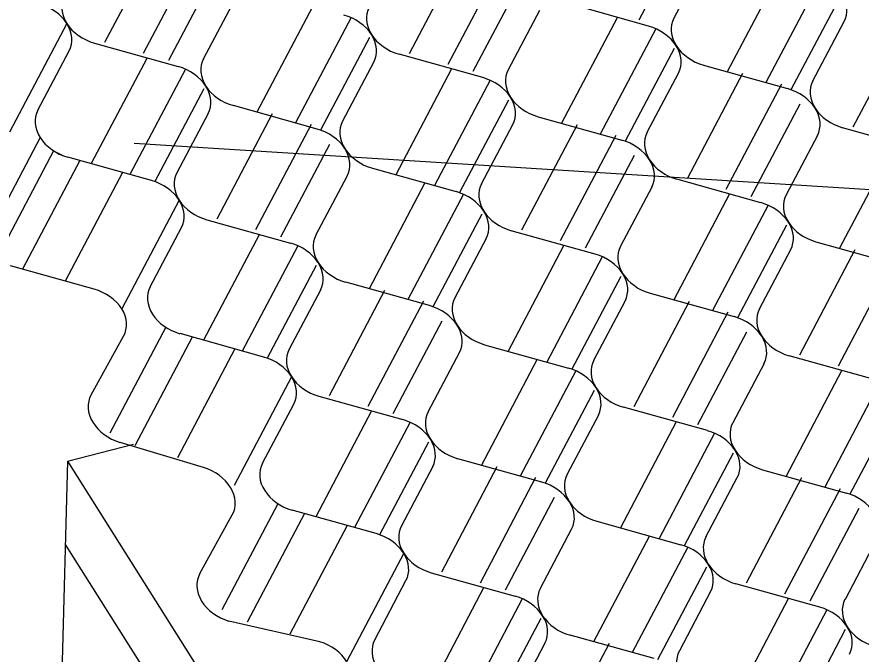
# Model space of a CAD drawing. Extents: x 638850 to 644908, y 297188 to 298900.
# Drawn here: x 639824.3 to 639857.91, y 297858.84 to 297884.19 of the extents above; entities that cross this region are included whole.
import ezdxf

# ---------------------------------------------------------------- set-up
doc = ezdxf.new("R2010")
doc.units = 0
doc.layers.add('1', color=7, linetype='Continuous')
doc.layers.add('2', color=7, linetype='Continuous')

msp = doc.modelspace()

# ---------------------------------------------------------------- linework, layer by layer
at = {"layer": '1'}
for p, q in [((639828.977, 297879.173), (639933.278, 297872.592)), ((639826.313, 297866.511), (639828.948, 297867.191)), ((639826.313, 297866.511), (639825.842, 297848.484)), ((639826.313, 297866.511), (639868.902, 297799.032)), ((639826.226, 297863.2), (639868.098, 297796.857))]:
    msp.add_line(p, q, dxfattribs=at)
at = {"layer": '2'}
for p, q in [((639850.997, 297887.75), (639849.052, 297884.064)), ((639830.002, 297887.36), (639827.791, 297883.17)), ((639831.542, 297886.933), (639829.33, 297882.741)), ((639842.126, 297886.921), (639839.916, 297882.731)), ((639843.666, 297886.494), (639841.454, 297882.302)), ((639851.696, 297886.496), (639850.45, 297884.139)), ((639832.277, 297886.141), (639830.332, 297882.455)), ((639854.783, 297886.201), (639852.573, 297882.011)), ((639844.401, 297885.702), (639842.456, 297882.016)), ((639856.323, 297885.774), (639854.112, 297881.582)), ((639831.731, 297882.529), (639832.977, 297884.886)), ((639857.058, 297884.982), (639855.113, 297881.296)), ((639836.063, 297884.592), (639833.853, 297880.402)), ((639849.445, 297883.827), (639846.107, 297884.761)), ((639845.103, 297884.449), (639843.857, 297882.092)), ((639826.293, 297883.928), (639824.011, 297879.602)), ((639837.603, 297884.165), (639835.391, 297879.973)), ((639848.19, 297884.152), (639845.979, 297879.962)), ((639855.981, 297881.653), (639857.227, 297884.01)), ((639859.784, 297883.995), (639857.574, 297879.805)), ((639849.73, 297883.725), (639847.518, 297879.533)), ((639838.338, 297883.373), (639836.393, 297879.687)), ((639827.389, 297883.151), (639830.727, 297882.217)), ((639850.464, 297882.933), (639848.519, 297879.247)), ((639825.138, 297880.482), (639826.385, 297882.839)), ((639829.47, 297882.545), (639827.26, 297878.355)), ((639842.853, 297881.78), (639839.513, 297882.712)), ((639838.509, 297882.4), (639837.263, 297880.043)), ((639851.638, 297882.273), (639854.977, 297881.341)), ((639831.01, 297882.118), (639828.798, 297877.926)), ((639841.595, 297882.106), (639839.384, 297877.916)), ((639849.389, 297879.603), (639850.633, 297881.961)), ((639853.19, 297881.946), (639850.98, 297877.756)), ((639843.135, 297881.679), (639840.923, 297877.487)), ((639831.745, 297881.326), (639829.8, 297877.64)), ((639854.731, 297881.519), (639852.519, 297877.327)), ((639843.869, 297880.887), (639841.925, 297877.201)), ((639836.259, 297879.73), (639832.919, 297880.663)), ((639855.465, 297880.727), (639853.52, 297877.041)), ((639831.915, 297880.351), (639830.669, 297877.994)), ((639834.47, 297880.337), (639832.26, 297876.147)), ((639845.046, 297880.223), (639848.383, 297879.291)), ((639836.01, 297879.91), (639833.798, 297875.718)), ((639842.795, 297877.554), (639844.04, 297879.912)), ((639846.597, 297879.897), (639844.386, 297875.707)), ((639860.509, 297878.851), (639857.17, 297879.784)), ((639825.23, 297879.391), (639822.949, 297875.067)), ((639848.137, 297879.47), (639845.925, 297875.278)), ((639856.166, 297879.472), (639854.92, 297877.115)), ((639859.254, 297879.177), (639857.043, 297874.987)), ((639825.755, 297878.871), (639823.527, 297874.648)), ((639836.745, 297879.118), (639834.8, 297875.432)), ((639829.666, 297877.682), (639826.326, 297878.615)), ((639829.665, 297877.681), (639826.326, 297878.614)), ((639848.871, 297878.678), (639846.927, 297874.992)), ((639826.811, 297878.479), (639824.529, 297874.153)), ((639838.452, 297878.174), (639841.789, 297877.242)), ((639828.512, 297878.003), (639826.23, 297873.678)), ((639836.202, 297875.505), (639837.446, 297877.863)), ((639840.533, 297877.568), (639838.323, 297873.378)), ((639853.916, 297876.802), (639850.576, 297877.735)), ((639849.572, 297877.423), (639848.326, 297875.066)), ((639830.761, 297876.905), (639828.478, 297872.578)), ((639842.073, 297877.141), (639839.862, 297872.948)), ((639852.66, 297877.128), (639850.449, 297872.938)), ((639854.2, 297876.701), (639851.988, 297872.508)), ((639842.808, 297876.349), (639840.863, 297872.663)), ((639831.858, 297876.125), (639835.197, 297875.192)), ((639854.935, 297875.909), (639852.99, 297872.223)), ((639829.608, 297873.456), (639830.854, 297875.813)), ((639833.942, 297875.518), (639831.731, 297871.328)), ((639847.322, 297874.753), (639843.983, 297875.686)), ((639842.978, 297875.374), (639841.732, 297873.017)), ((639856.108, 297875.249), (639859.446, 297874.314)), ((639835.482, 297875.091), (639833.27, 297870.898)), ((639846.064, 297875.08), (639843.853, 297870.89)), ((639853.858, 297872.579), (639855.104, 297874.937)), ((639857.66, 297874.92), (639855.449, 297870.73)), ((639847.604, 297874.653), (639845.392, 297870.46)), ((639859.2, 297874.493), (639856.988, 297870.3)), ((639827.383, 297873.356), (639824.044, 297874.288)), ((639836.216, 297874.299), (639834.271, 297870.613)), ((639848.339, 297873.861), (639846.394, 297870.175)), ((639840.728, 297872.704), (639837.39, 297873.639)), ((639836.385, 297873.327), (639835.139, 297870.969)), ((639838.941, 297873.31), (639836.731, 297869.12)), ((639849.514, 297873.2), (639852.853, 297872.267)), ((639840.481, 297872.883), (639838.27, 297868.69)), ((639847.264, 297870.53), (639848.51, 297872.888)), ((639851.067, 297872.873), (639848.856, 297868.683)), ((639852.607, 297872.446), (639850.395, 297868.253)), ((639830.225, 297871.849), (639827.997, 297867.625)), ((639841.216, 297872.091), (639839.271, 297868.405)), ((639827.255, 297869.155), (639828.549, 297871.489)), ((639831.282, 297871.456), (639828.999, 297867.13)), ((639834.135, 297870.657), (639830.796, 297871.59)), ((639853.342, 297871.654), (639851.397, 297867.968)), ((639842.92, 297871.151), (639846.259, 297870.218)), ((639832.982, 297870.98), (639830.7, 297866.655)), ((639840.67, 297868.481), (639841.916, 297870.839)), ((639845.004, 297870.544), (639842.793, 297866.354)), ((639858.384, 297869.779), (639855.045, 297870.712)), ((639846.544, 297870.117), (639844.332, 297865.924)), ((639854.04, 297870.4), (639852.794, 297868.042)), ((639857.128, 297870.105), (639854.918, 297865.915)), ((639835.23, 297869.878), (639832.949, 297865.554)), ((639858.668, 297869.678), (639856.456, 297865.485)), ((639836.326, 297869.102), (639839.666, 297868.169)), ((639847.278, 297869.325), (639845.334, 297865.639)), ((639834.076, 297866.432), (639835.322, 297868.789)), ((639859.403, 297868.886), (639857.458, 297865.2)), ((639838.41, 297868.495), (639836.199, 297864.305)), ((639851.79, 297867.73), (639848.451, 297868.663)), ((639847.447, 297868.35), (639846.2, 297865.993)), ((639839.95, 297868.068), (639837.738, 297863.875)), ((639850.534, 297868.056), (639848.324, 297863.866)), ((639852.074, 297867.629), (639849.862, 297863.436)), ((639831.727, 297866.266), (639828.408, 297867.265)), ((639840.684, 297867.276), (639838.74, 297863.59)), ((639852.809, 297866.837), (639850.864, 297863.151)), ((639845.196, 297865.681), (639841.857, 297866.614)), ((639840.853, 297866.301), (639839.607, 297863.944)), ((639843.41, 297866.287), (639841.199, 297862.097)), ((639853.981, 297866.175), (639857.321, 297865.242)), ((639844.95, 297865.86), (639842.738, 297861.667)), ((639851.731, 297863.505), (639852.977, 297865.862)), ((639855.534, 297865.848), (639853.324, 297861.658)), ((639857.074, 297865.421), (639854.862, 297861.228)), ((639845.684, 297865.068), (639843.74, 297861.382)), ((639834.692, 297864.823), (639832.464, 297860.6)), ((639835.749, 297864.431), (639833.467, 297860.105)), ((639838.602, 297863.632), (639835.263, 297864.565)), ((639857.809, 297864.629), (639855.864, 297860.943)), ((639831.584, 297862.043), (639832.877, 297864.375)), ((639847.389, 297864.128), (639850.727, 297863.193)), ((639837.449, 297863.955), (639835.167, 297859.63)), ((639845.138, 297861.458), (639846.384, 297863.815)), ((639849.471, 297863.519), (639847.26, 297859.329)), ((639851.011, 297863.092), (639848.799, 297858.899)), ((639858.509, 297863.376), (639857.265, 297861.018)), ((639839.698, 297862.855), (639837.416, 297858.529)), ((639840.795, 297862.079), (639844.134, 297861.146)), ((639851.746, 297862.3), (639849.801, 297858.614)), ((639838.544, 297859.409), (639839.79, 297861.766)), ((639842.878, 297861.472), (639840.668, 297857.282)), ((639856.258, 297860.707), (639852.919, 297861.64)), ((639844.418, 297861.044), (639842.206, 297856.852)), ((639851.915, 297861.327), (639850.671, 297858.969)), ((639855.002, 297861.033), (639852.792, 297856.843)), ((639856.543, 297860.605), (639854.331, 297856.413)), ((639836.358, 297859.333), (639832.734, 297860.154)), ((639845.153, 297860.253), (639843.208, 297856.567)), ((639857.277, 297859.814), (639855.332, 297856.128)), ((639849.664, 297858.658), (639846.327, 297859.589)), ((639845.321, 297859.278), (639844.077, 297856.92)), ((639847.878, 297859.264), (639845.667, 297855.074))]:
    msp.add_line(p, q, dxfattribs=at)
for centre, major_axis, start_param, end_param in [((639827.645, 297884.349), (-1.492, 0.562), 6.186654, 7.077676), ((639855.784, 297884.678), (-1.492, 0.562), 3.045062, 3.936083), ((639824.941, 297883.508), (-1.492, 0.562), 3.936083, 4.827105), ((639839.77, 297883.909), (-1.492, 0.562), 6.186654, 7.077676), ((639837.065, 297883.068), (-1.492, 0.562), 3.936083, 4.827105), ((639824.941, 297883.508), (-1.492, 0.562), 3.045062, 3.936083), ((639824.941, 297883.507), (-1.492, 0.562), 3.045062, 3.936083), ((639827.645, 297884.348), (-1.492, 0.562), 0.794491, 1.685512), ((639851.895, 297883.47), (-1.492, 0.562), 6.186654, 7.077676), ((639849.19, 297882.629), (-1.492, 0.562), 3.936083, 4.827105), ((639837.065, 297883.068), (-1.492, 0.562), 3.045062, 3.936083), ((639839.77, 297883.909), (-1.492, 0.562), 0.794491, 1.685512), ((639849.19, 297882.629), (-1.492, 0.562), 3.045062, 3.936083), ((639851.895, 297883.47), (-1.492, 0.562), 0.794491, 1.685512), ((639830.472, 297881.02), (-1.492, 0.562), 3.936083, 4.827105), ((639833.176, 297881.86), (-1.492, 0.562), 6.186654, 7.077676), ((639845.301, 297881.421), (-1.492, 0.562), 6.186654, 7.077676), ((639842.597, 297880.581), (-1.492, 0.562), 3.936083, 4.827105), ((639857.426, 297880.982), (-1.492, 0.562), 6.186654, 7.077676), ((639830.472, 297881.02), (-1.492, 0.562), 3.045062, 3.936083), ((639833.176, 297881.86), (-1.492, 0.562), 0.794491, 1.685512), ((639854.721, 297880.142), (-1.492, 0.562), 3.936083, 4.827105), ((639842.597, 297880.581), (-1.492, 0.562), 3.045062, 3.936083), ((639845.301, 297881.421), (-1.492, 0.562), 0.794491, 1.685512), ((639857.426, 297880.982), (-1.492, 0.562), 0.794491, 1.685512), ((639854.721, 297880.142), (-1.492, 0.562), 3.045062, 3.936083), ((639826.583, 297879.812), (-1.492, 0.562), 6.186654, 7.077676), ((639826.582, 297879.811), (-1.492, 0.562), 6.186654, 7.077676), ((639838.707, 297879.372), (-1.492, 0.562), 6.186654, 7.077676), ((639836.003, 297878.532), (-1.492, 0.562), 3.936083, 4.827105), ((639850.832, 297878.933), (-1.492, 0.562), 6.186654, 7.077676), ((639826.583, 297879.812), (-1.492, 0.562), 0.794491, 1.685512), ((639826.582, 297879.811), (-1.492, 0.562), 0.794491, 1.685512), ((639848.128, 297878.093), (-1.492, 0.562), 3.936083, 4.827105), ((639836.003, 297878.532), (-1.492, 0.562), 3.045062, 3.936083), ((639838.707, 297879.372), (-1.492, 0.562), 0.794491, 1.685512), ((639850.832, 297878.933), (-1.492, 0.562), 0.794491, 1.685512), ((639848.128, 297878.093), (-1.492, 0.562), 3.045062, 3.936083), ((639832.114, 297877.323), (-1.492, 0.562), 6.186654, 7.077676), ((639829.409, 297876.483), (-1.492, 0.562), 3.936083, 4.827105), ((639844.238, 297876.885), (-1.492, 0.562), 6.186654, 7.077676), ((639841.534, 297876.044), (-1.492, 0.562), 3.936083, 4.827105), ((639829.409, 297876.483), (-1.492, 0.562), 3.045062, 3.936083), ((639832.114, 297877.323), (-1.492, 0.562), 0.794491, 1.685512), ((639856.363, 297876.446), (-1.492, 0.562), 6.186654, 7.077676), ((639853.659, 297875.605), (-1.492, 0.562), 3.936083, 4.827105), ((639841.534, 297876.044), (-1.492, 0.562), 3.045062, 3.936083), ((639844.238, 297876.885), (-1.492, 0.562), 0.794491, 1.685512), ((639853.659, 297875.605), (-1.492, 0.562), 3.045062, 3.936083), ((639856.363, 297876.446), (-1.492, 0.562), 0.794491, 1.685512), ((639837.645, 297874.836), (-1.492, 0.562), 6.186654, 7.077676), ((639834.94, 297873.995), (-1.492, 0.562), 3.936083, 4.827105), ((639849.77, 297874.397), (-1.492, 0.562), 6.186654, 7.077676), ((639847.065, 297873.557), (-1.492, 0.562), 3.936083, 4.827105), ((639837.645, 297874.836), (-1.492, 0.562), 0.794491, 1.685512), ((639834.94, 297873.995), (-1.492, 0.562), 3.045062, 3.936083), ((639847.065, 297873.557), (-1.492, 0.562), 3.045062, 3.936083), ((639849.77, 297874.397), (-1.492, 0.562), 0.794491, 1.685512), ((639827.127, 297872.159), (-1.492, 0.562), 3.936083, 4.827105), ((639831.051, 297872.787), (-1.492, 0.562), 6.186654, 7.077676), ((639843.176, 297872.348), (-1.492, 0.562), 6.186654, 7.077676), ((639827.119, 297872.186), (-1.481, 0.592), 3.045062, 3.936083), ((639840.472, 297871.508), (-1.492, 0.562), 3.936083, 4.827105), ((639855.301, 297871.909), (-1.492, 0.562), 6.186654, 7.077676), ((639831.051, 297872.787), (-1.492, 0.562), 0.794491, 1.685512), ((639852.596, 297871.069), (-1.492, 0.562), 3.936083, 4.827105), ((639840.472, 297871.508), (-1.492, 0.562), 3.045062, 3.936083), ((639843.176, 297872.348), (-1.492, 0.562), 0.794491, 1.685512), ((639855.301, 297871.909), (-1.492, 0.562), 0.794491, 1.685512), ((639852.596, 297871.069), (-1.492, 0.562), 3.045062, 3.936083), ((639836.582, 297870.299), (-1.492, 0.562), 6.186654, 7.077676), ((639833.878, 297869.459), (-1.492, 0.562), 3.936083, 4.827105), ((639848.707, 297869.86), (-1.492, 0.562), 6.186654, 7.077676), ((639846.003, 297869.02), (-1.492, 0.562), 3.936083, 4.827105), ((639833.878, 297869.459), (-1.492, 0.562), 3.045062, 3.936083), ((639836.582, 297870.299), (-1.492, 0.562), 0.794491, 1.685512), ((639848.707, 297869.86), (-1.492, 0.562), 0.794491, 1.685512), ((639846.003, 297869.02), (-1.492, 0.562), 3.045062, 3.936083), ((639828.687, 297868.457), (-1.481, 0.592), 6.186654, 7.077676), ((639842.114, 297867.812), (-1.492, 0.562), 6.186654, 7.077676), ((639839.409, 297866.971), (-1.492, 0.562), 3.936083, 4.827105), ((639828.687, 297868.457), (-1.481, 0.592), 0.794491, 1.685512), ((639854.238, 297867.373), (-1.492, 0.562), 6.186654, 7.077676), ((639851.534, 297866.532), (-1.492, 0.562), 3.936083, 4.827105), ((639842.114, 297867.812), (-1.492, 0.562), 0.794491, 1.685512), ((639839.409, 297866.971), (-1.492, 0.562), 3.045062, 3.936083), ((639851.534, 297866.532), (-1.492, 0.562), 3.045062, 3.936083), ((639854.238, 297867.373), (-1.492, 0.562), 0.794491, 1.685512), ((639835.52, 297865.763), (-1.492, 0.562), 6.186654, 7.077676), ((639831.446, 297865.074), (-1.481, 0.592), 3.936083, 4.827105), ((639847.645, 297865.324), (-1.492, 0.562), 6.186654, 7.077676), ((639831.446, 297865.074), (-1.481, 0.592), 3.045062, 3.936083), ((639844.94, 297864.484), (-1.492, 0.562), 3.936083, 4.827105), ((639835.52, 297865.763), (-1.492, 0.562), 0.794491, 1.685512), ((639857.065, 297864.045), (-1.492, 0.562), 3.936083, 4.827105), ((639844.94, 297864.484), (-1.492, 0.562), 3.045062, 3.936083), ((639847.645, 297865.324), (-1.492, 0.562), 0.794491, 1.685512), ((639841.051, 297863.275), (-1.492, 0.562), 6.186654, 7.077676), ((639838.347, 297862.435), (-1.492, 0.562), 3.936083, 4.827105), ((639853.176, 297862.836), (-1.492, 0.562), 6.186654, 7.077676), ((639850.472, 297861.996), (-1.492, 0.562), 3.936083, 4.827105), ((639838.347, 297862.435), (-1.492, 0.562), 3.045062, 3.936083), ((639841.051, 297863.275), (-1.492, 0.562), 0.794491, 1.685512), ((639850.472, 297861.996), (-1.492, 0.562), 3.045062, 3.936083), ((639853.176, 297862.836), (-1.492, 0.562), 0.794491, 1.685512), ((639833.014, 297861.345), (-1.481, 0.592), 6.186654, 7.077676), ((639846.582, 297860.788), (-1.492, 0.562), 6.186654, 7.077676), ((639843.878, 297859.947), (-1.492, 0.562), 3.936083, 4.827105), ((639833.014, 297861.345), (-1.481, 0.592), 0.794491, 1.685512), ((639856.003, 297859.508), (-1.492, 0.562), 3.936083, 4.827105), ((639858.707, 297860.349), (-1.492, 0.562), 6.186654, 7.077676), ((639846.582, 297860.788), (-1.492, 0.562), 0.794491, 1.685512), ((639843.878, 297859.947), (-1.492, 0.562), 3.045062, 3.936083), ((639856.003, 297859.508), (-1.492, 0.562), 3.045062, 3.936083), ((639858.707, 297860.349), (-1.492, 0.562), 0.794491, 1.685512), ((639839.989, 297858.739), (-1.492, 0.562), 6.186654, 7.077676), ((639836.078, 297858.14), (-1.481, 0.592), 3.936083, 4.827105), ((639852.114, 297858.3), (-1.492, 0.562), 6.186654, 7.077676)]:
    msp.add_ellipse(centre, major_axis=major_axis, ratio=0.764477, start_param=start_param, end_param=end_param, dxfattribs=at)

doc.saveas('drawing.dxf')
